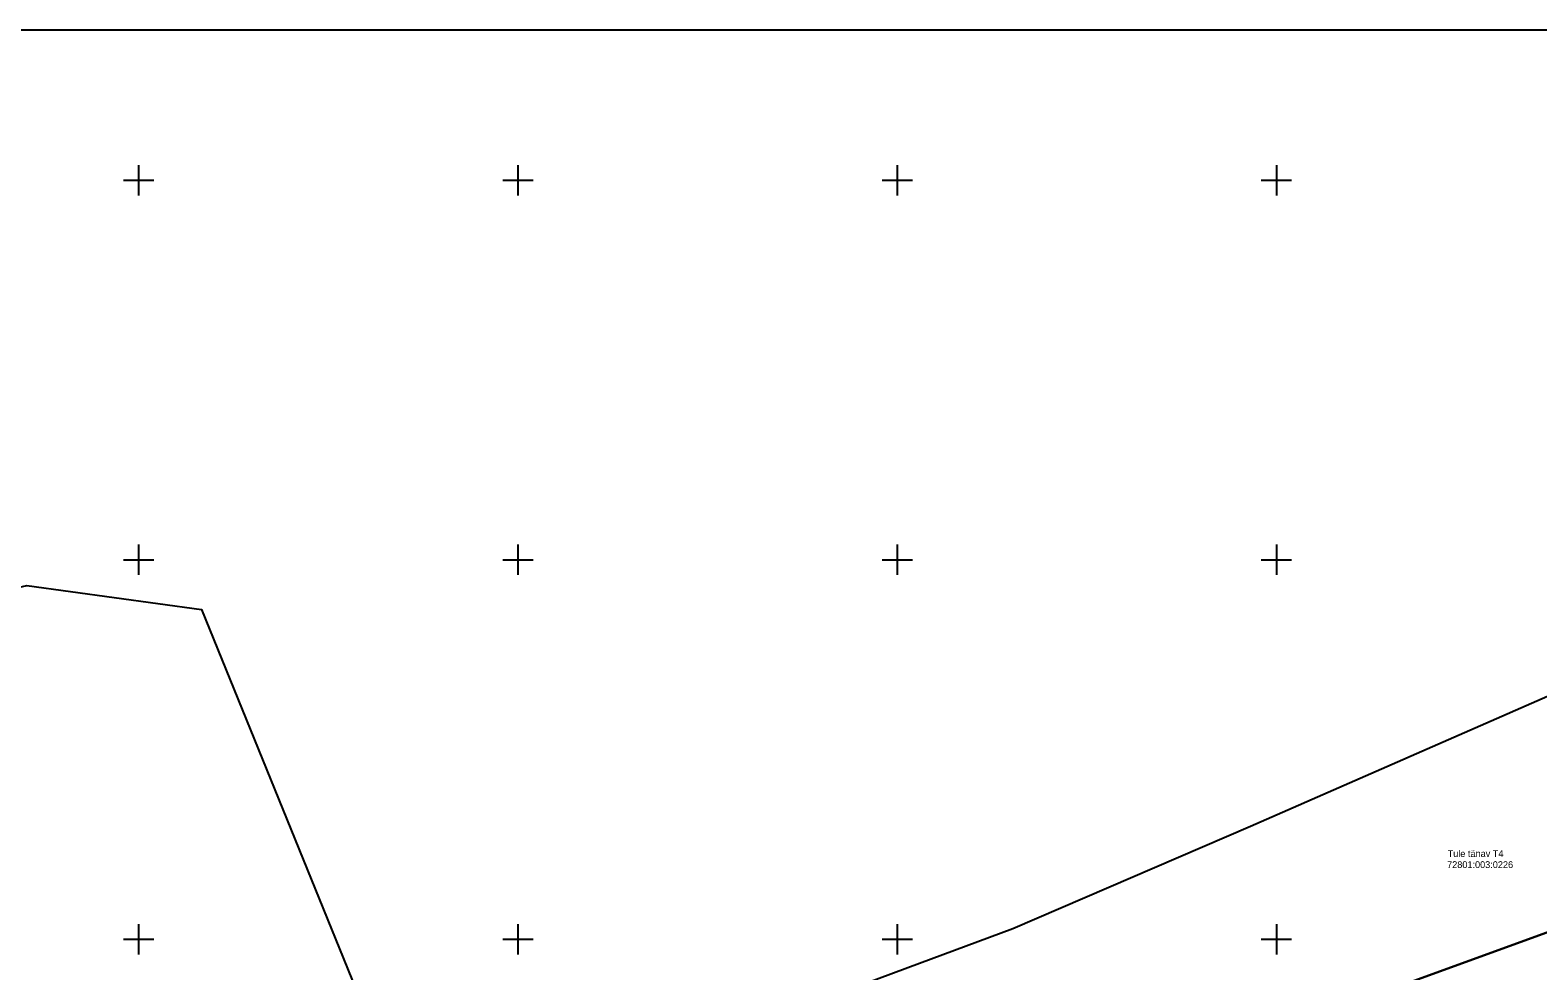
# Model space of a CAD drawing. Extents: x 528816 to 533196, y 6574767 to 6575847.
# Drawn here: x 532035.7 to 532234.5, y 6575145.8 to 6575269.8 of the extents above; entities that cross this region are included whole.
import ezdxf

# ---------------------------------------------------------------- set-up
doc = ezdxf.new("R2010")
doc.units = 0
for name, color, linetype in [('PIIR', 7, 'Continuous'), ('VORK', 7, 'Continuous'), ('VORMISTUS', 7, 'Continuous')]:
    doc.layers.add(name, color=color, linetype=linetype)

msp = doc.modelspace()

# ---------------------------------------------------------------- linework, layer by layer
at = {"layer": 'PIIR'}
for points in [[(532434.35, 6575269.79), (532430.47, 6575268.03), (532349.33, 6575223.06), (532285.7, 6575188), (532290.98, 6575171.01), (532180.05, 6575130.69), (532171.09, 6575138.09), (532091.4, 6575105.56), (532009.93, 6575098.04), (532000.78, 6575097.21), (531993.63, 6575090.2), (531973.52, 6575133.23), (532003.96, 6575114.7), (532087.19, 6575122.39), (532151.4, 6575146.28), (532165.24, 6575151.43), (532196.58, 6575164.9), (532279.08, 6575201), (532283.46, 6575203.41), (532303.58, 6575214.49), (532331.25, 6575229.71), (532341.94, 6575234.96), (532382.45, 6575257.44), (532404.69, 6575269.79)], [(530969.25, 6575061.78), (530969.57, 6575066.46), (531305.77, 6574972.12), (531360.28, 6574956.82), (531370.26, 6574955.09), (531388.67, 6574951.64), (531413.6, 6574947.11), (531556.31, 6574939.72), (531674.8, 6574954.98), (531729.36, 6574968.56), (531850.47, 6575010.86), (531861.6, 6575003.78), (531969.19, 6575044.39), (531969.34, 6575053.77), (532001.75, 6575065.58), (532010.88, 6575058.34), (532013, 6575059.02), (532092.98, 6575088.4), (532188.76, 6575123.48), (532180.05, 6575130.69), (532290.98, 6575171.01)]]:
    msp.add_lwpolyline(points, dxfattribs=at)
msp.add_lwpolyline([(532035.28, 6575196.63), (532058.27, 6575193.45), (532087.19, 6575122.39), (532003.96, 6575114.7), (531973.52, 6575133.23), (531956.84, 6575178.38)], close=True, dxfattribs=at)
at = {"layer": 'VORK'}
for p, q in [((532050, 6575252), (532050, 6575248)), ((532100, 6575252), (532100, 6575248)), ((532150, 6575252), (532150, 6575248)), ((532200, 6575252), (532200, 6575248)), ((532048, 6575250), (532052, 6575250)), ((532098, 6575250), (532102, 6575250)), ((532148, 6575250), (532152, 6575250)), ((532198, 6575250), (532202, 6575250)), ((532050, 6575202), (532050, 6575198)), ((532100, 6575202), (532100, 6575198)), ((532150, 6575202), (532150, 6575198)), ((532200, 6575202), (532200, 6575198)), ((532048, 6575200), (532052, 6575200)), ((532098, 6575200), (532102, 6575200)), ((532148, 6575200), (532152, 6575200)), ((532198, 6575200), (532202, 6575200)), ((532050, 6575152), (532050, 6575148)), ((532100, 6575152), (532100, 6575148)), ((532150, 6575152), (532150, 6575148)), ((532200, 6575152), (532200, 6575148)), ((532048, 6575150), (532052, 6575150)), ((532098, 6575150), (532102, 6575150)), ((532148, 6575150), (532152, 6575150)), ((532198, 6575150), (532202, 6575150))]:
    msp.add_line(p, q, dxfattribs=at)
at = {"layer": 'VORMISTUS'}
msp.add_lwpolyline([(533195.3, 6575269.79), (530714.07, 6575269.79), (530714.07, 6574767.12), (533195.3, 6574767.12)], close=True, dxfattribs=at)

# ---------------------------------------------------------------- texts
at = {"layer": 'PIIR'}
for s, p in [('72801:003:0226', (532222.49, 6575159.38)), ('Tule tänav T4', (532222.56, 6575160.83))]:
    msp.add_text(s, height=0.9, dxfattribs=at).set_placement(p)

doc.saveas('drawing.dxf')
